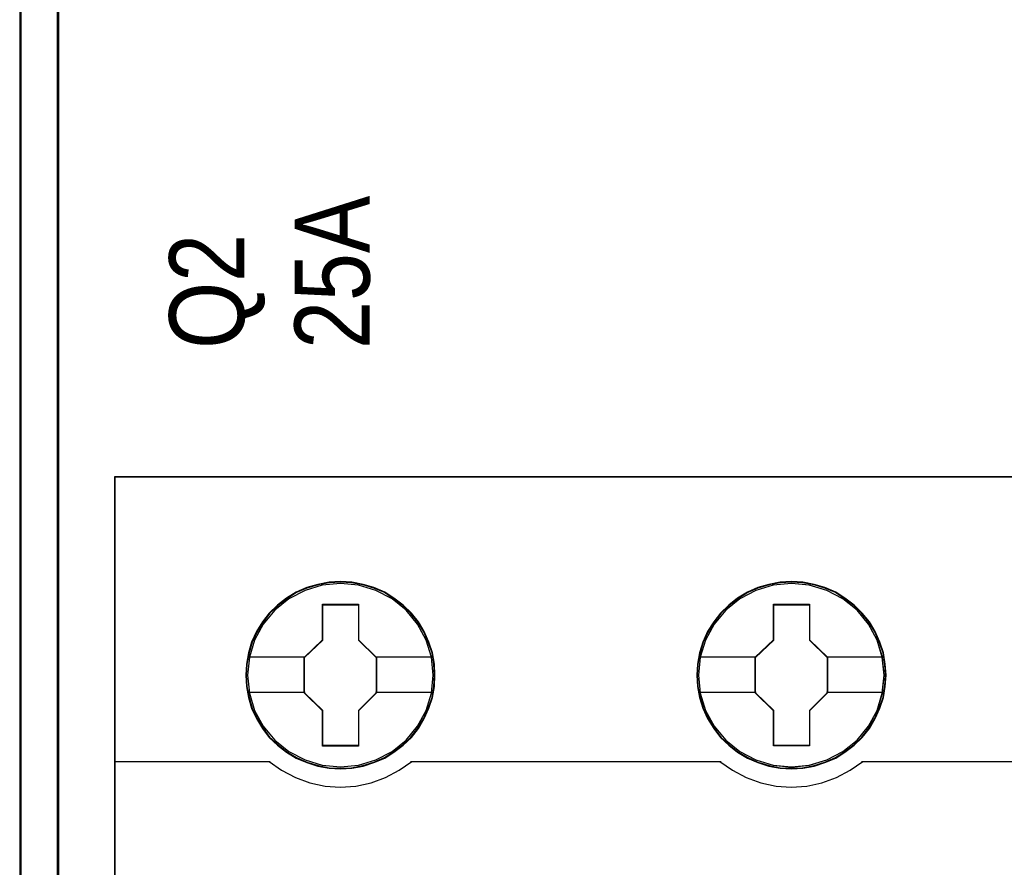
# Model space of a CAD drawing. Header units: millimetres. Extents: x -1290 to 1795, y -4192 to -1311.
# Tile 568 of 656: x 1069.69 to 1077.55, y -2941.89 to -2935.13. Entities that reach past the tile are written whole.
import ezdxf

# ---------------------------------------------------------------- set-up
doc = ezdxf.new("R2010")
doc.units = ezdxf.units.MM
doc.layers.add('45', color=7, linetype='Continuous')
doc.layers.add('Aparatura', color=7, linetype='Continuous', lineweight=13)
doc.styles.get("Standard").update_dxf_attribs({"font": 'ARIALN.TTF', "width": 0.8})

# ---------------------------------------------------------------- blocks, each defined once
blk = doc.blocks.new('*U385')
at = {"layer": '45', "color": 7}
for points in [[(270.584727, -233.600374), (198.563909, -233.600374), (198.563909, -315.623143), (270.584727, -315.623143), (270.584727, -233.600374)], [(211.352134, -241.521569), (211.329742, -241.073672), (211.25697, -240.620245), (211.105827, -240.194466), (210.926694, -239.779746), (210.691583, -239.392674), (210.411689, -239.044309), (210.081413, -238.723592), (209.71755, -238.447112), (209.34809, -238.20381), (208.917052, -238.021333), (208.486015, -237.894152), (208.032586, -237.811208), (207.579157, -237.78356), (207.125728, -237.811208), (206.683495, -237.894152), (206.235664, -238.021333), (205.82142, -238.20381), (205.435166, -238.447112), (205.076901, -238.723592), (204.741028, -239.044309), (204.477927, -239.392674), (204.237218, -239.779746), (204.035694, -240.194466), (203.918138, -240.620245), (203.828572, -241.073672), (203.800582, -241.521569), (203.828572, -241.969467), (203.918138, -242.406305), (204.035694, -242.837614), (204.237218, -243.246804), (204.477927, -243.639406), (204.741028, -243.99883), (205.076901, -244.314017), (205.435166, -244.590497), (205.82142, -244.82274), (206.235664, -245.005217), (206.683495, -245.143457), (207.125728, -245.23193), (207.579157, -245.254049), (208.032586, -245.23193), (208.486015, -245.143457), (208.917052, -245.005217), (209.34809, -244.82274), (209.71755, -244.590497), (210.081413, -244.314017), (210.411689, -243.99883), (210.691583, -243.639406), (210.926694, -243.246804), (211.105827, -242.837614), (211.25697, -242.406305), (211.329742, -241.969467), (211.352134, -241.521569)], [(211.352134, -241.521569), (211.329742, -241.073672), (211.25697, -240.620245), (211.105827, -240.194466), (210.926694, -239.779746), (210.691583, -239.392674), (210.411689, -239.044309), (210.081413, -238.723592), (209.71755, -238.447112), (209.34809, -238.20381), (208.917052, -238.021333), (208.486015, -237.894152), (208.032586, -237.811208), (207.579157, -237.78356), (207.125728, -237.811208), (206.683495, -237.894152), (206.235664, -238.021333), (205.82142, -238.20381), (205.435166, -238.447112), (205.076901, -238.723592), (204.741028, -239.044309), (204.477927, -239.392674), (204.237218, -239.779746), (204.035694, -240.194466), (203.918138, -240.620245), (203.828572, -241.073672), (203.800582, -241.521569), (203.828572, -241.969467), (203.918138, -242.406305), (204.035694, -242.837614), (204.237218, -243.246804), (204.477927, -243.639406), (204.741028, -243.99883), (205.076901, -244.314017), (205.435166, -244.590497), (205.82142, -244.82274), (206.235664, -245.005217), (206.683495, -245.143457), (207.125728, -245.23193), (207.579157, -245.254049), (208.032586, -245.23193), (208.486015, -245.143457), (208.917052, -245.005217), (209.34809, -244.82274), (209.71755, -244.590497), (210.081413, -244.314017), (210.411689, -243.99883), (210.691583, -243.639406), (210.926694, -243.246804), (211.105827, -242.837614), (211.25697, -242.406305), (211.329742, -241.969467), (211.352134, -241.521569)], [(229.353758, -241.521569), (229.325776, -241.073672), (229.258619, -240.620245), (229.10192, -240.194466), (228.922835, -239.779746), (228.687787, -239.387144), (228.407967, -239.044309), (228.07778, -238.723592), (227.714014, -238.447112), (227.344652, -238.20381), (226.91373, -238.021333), (226.488404, -237.894152), (226.0295, -237.811208), (225.576192, -237.78356), (225.122884, -237.811208), (224.680769, -237.894152), (224.233057, -238.021333), (223.82452, -238.20381), (223.432773, -238.447112), (223.074604, -238.723592), (222.744416, -239.044309), (222.481386, -239.387144), (222.235144, -239.779746), (222.039271, -240.194466), (221.91615, -240.620245), (221.826608, -241.073672), (221.798626, -241.521569), (221.826608, -241.969467), (221.91615, -242.406305), (222.039271, -242.832084), (222.235144, -243.246804), (222.481386, -243.639406), (222.744416, -243.99883), (223.074604, -244.314017), (223.432773, -244.590497), (223.82452, -244.82274), (224.233057, -245.005217), (224.680769, -245.143457), (225.122884, -245.23193), (225.576192, -245.254049), (226.0295, -245.23193), (226.488404, -245.143457), (226.91373, -245.005217), (227.344652, -244.82274), (227.714014, -244.590497), (228.07778, -244.314017), (228.407967, -243.99883), (228.687787, -243.639406), (228.922835, -243.246804), (229.10192, -242.832084), (229.258619, -242.406305), (229.325776, -241.969467), (229.353758, -241.521569)], [(229.353758, -241.521569), (229.325776, -241.073672), (229.258619, -240.620245), (229.10192, -240.194466), (228.922835, -239.779746), (228.687787, -239.387144), (228.407967, -239.044309), (228.07778, -238.723592), (227.714014, -238.447112), (227.344652, -238.20381), (226.91373, -238.021333), (226.488404, -237.894152), (226.0295, -237.811208), (225.576192, -237.78356), (225.122884, -237.811208), (224.680769, -237.894152), (224.233057, -238.021333), (223.82452, -238.20381), (223.432773, -238.447112), (223.074604, -238.723592), (222.744416, -239.044309), (222.481386, -239.387144), (222.235144, -239.779746), (222.039271, -240.194466), (221.91615, -240.620245), (221.826608, -241.073672), (221.798626, -241.521569), (221.826608, -241.969467), (221.91615, -242.406305), (222.039271, -242.832084), (222.235144, -243.246804), (222.481386, -243.639406), (222.744416, -243.99883), (223.074604, -244.314017), (223.432773, -244.590497), (223.82452, -244.82274), (224.233057, -245.005217), (224.680769, -245.143457), (225.122884, -245.23193), (225.576192, -245.254049), (226.0295, -245.23193), (226.488404, -245.143457), (226.91373, -245.005217), (227.344652, -244.82274), (227.714014, -244.590497), (228.07778, -244.314017), (228.407967, -243.99883), (228.687787, -243.639406), (228.922835, -243.246804), (229.10192, -242.832084), (229.258619, -242.406305), (229.325776, -241.969467), (229.353758, -241.521569)], [(229.334064, -241.521553), (229.306228, -241.076239), (229.239422, -240.625427), (229.083539, -240.202104), (228.905388, -239.789776), (228.671565, -239.399439), (228.393204, -239.058581), (228.064738, -238.739715), (227.702869, -238.464829), (227.335433, -238.22293), (226.906757, -238.041506), (226.483648, -237.915059), (226.027136, -237.832593), (225.576192, -237.805105), (225.125247, -237.832593), (224.685437, -237.915059), (224.240059, -238.041506), (223.833652, -238.22293), (223.443947, -238.464829), (223.087645, -238.739715), (222.759179, -239.058581), (222.49752, -239.399439), (222.252562, -239.789776), (222.05771, -240.202104), (221.935231, -240.625427), (221.846155, -241.076239), (221.818319, -241.521553), (221.846155, -241.966868), (221.935231, -242.401186), (222.05771, -242.82451), (222.252562, -243.236838), (222.49752, -243.627175), (222.759179, -243.984525), (223.087645, -244.297895), (223.443947, -244.57278), (223.833652, -244.803684), (224.240059, -244.985108), (224.685437, -245.12255), (225.125247, -245.210514), (225.576192, -245.232505), (226.027136, -245.210514), (226.483648, -245.12255), (226.906757, -244.985108), (227.335433, -244.803684), (227.702869, -244.57278), (228.064738, -244.297895), (228.393204, -243.984525), (228.671565, -243.627175), (228.905388, -243.236838), (229.083539, -242.82451), (229.239422, -242.401186), (229.306228, -241.966868), (229.334064, -241.521553)], [(206.867953, -238.684831), (208.308877, -238.684831), (208.308877, -240.103241), (209.026514, -240.806906), (209.026514, -242.225317), (208.308877, -242.940063), (208.308877, -244.347393), (206.867953, -244.347393), (206.867953, -242.940063), (206.133364, -242.225317), (206.133364, -240.806906), (206.867953, -240.103241), (206.867953, -238.684831)], [(206.867953, -238.684831), (208.308877, -238.684831), (208.308877, -238.684831), (208.308877, -240.103241), (208.308877, -240.103241), (209.026514, -240.806906), (209.026514, -240.806906), (209.026514, -242.225317), (209.026514, -242.225317), (208.308877, -242.940063), (208.308877, -242.940063), (208.308877, -244.347393), (208.308877, -244.347393), (206.867953, -244.347393), (206.867953, -244.347393), (206.867953, -242.940063), (206.867953, -242.940063), (206.133364, -242.225317), (206.133364, -242.225317), (206.133364, -240.806906), (206.133364, -240.806906), (206.867953, -240.103241), (206.867953, -240.103241), (206.867953, -238.684831), (206.867953, -238.684831)], [(206.877191, -238.706375), (208.297607, -238.706375), (208.297607, -240.113992), (209.00503, -240.812303), (209.00503, -242.21992), (208.297607, -242.929228), (208.297607, -244.325848), (206.877191, -244.325848), (206.877191, -242.929228), (206.153057, -242.21992), (206.153057, -240.812303), (206.877191, -240.113992), (206.877191, -238.706375)], [(224.869856, -238.684831), (226.30513, -238.684831), (226.30513, -240.10328), (227.022767, -240.801423), (227.022767, -242.225414), (226.30513, -242.940179), (226.30513, -244.342007), (224.869856, -244.342007), (224.869856, -242.940179), (224.129617, -242.225414), (224.129617, -240.801423), (224.869856, -240.10328), (224.869856, -238.684831)], [(224.869856, -238.684831), (226.30513, -238.684831), (226.30513, -238.684831), (226.30513, -240.10328), (226.30513, -240.10328), (227.022767, -240.801423), (227.022767, -240.801423), (227.022767, -242.225414), (227.022767, -242.225414), (226.30513, -242.940179), (226.30513, -242.940179), (226.30513, -244.342007), (226.30513, -244.342007), (224.869856, -244.342007), (224.869856, -244.342007), (224.869856, -242.940179), (224.869856, -242.940179), (224.129617, -242.225414), (224.129617, -242.225414), (224.129617, -240.801423), (224.129617, -240.801423), (224.869856, -240.10328), (224.869856, -240.10328), (224.869856, -238.684831), (224.869856, -238.684831)], [(224.880346, -238.706375), (226.294304, -238.706375), (226.294304, -240.114021), (227.001283, -240.806846), (227.001283, -242.219991), (226.294304, -242.929312), (226.294304, -244.320462), (224.880346, -244.320462), (224.880346, -242.929312), (224.1511, -242.219991), (224.1511, -240.806846), (224.880346, -240.114021), (224.880346, -238.706375)]]:
    blk.add_lwpolyline(points, close=True, dxfattribs=at)
at = {"layer": '45', "color": 139}
for points in [[(270.584727, -233.600374), (198.563909, -233.600374), (198.563909, -315.623143), (270.584727, -315.623143), (270.584727, -233.600374)], [(211.285892, -241.516112), (211.213114, -240.797236), (211.005978, -240.117069), (210.658884, -239.48114), (210.199824, -238.928159), (209.639995, -238.474714), (208.996192, -238.137395), (208.302004, -237.921732), (207.579825, -237.855375), (206.857646, -237.921732), (206.169056, -238.137395), (205.525253, -238.474714), (204.959826, -238.928159), (204.500766, -239.48114), (204.159271, -240.117069), (203.946536, -240.797236), (203.879356, -241.516112), (203.946536, -242.229458), (204.159271, -242.920684), (204.500766, -243.545553), (204.959826, -244.104065), (205.525253, -244.557509), (206.169056, -244.894828), (206.857646, -245.104961), (207.579825, -245.176848), (208.302004, -245.104961), (208.996192, -244.894828), (209.639995, -244.557509), (210.199824, -244.104065), (210.658884, -243.545553), (211.005978, -242.920684), (211.213114, -242.229458), (211.285892, -241.516112)], [(229.282145, -241.521498), (229.20937, -240.802622), (229.002239, -240.116925), (228.660754, -239.486526), (228.19611, -238.928015), (227.636299, -238.47457), (226.998113, -238.137251), (226.298349, -237.927119), (225.576192, -237.860761), (224.854035, -237.927119), (224.159868, -238.137251), (223.521683, -238.47457), (222.961871, -238.928015), (222.497227, -239.486526), (222.150144, -240.116925), (221.943014, -240.802622), (221.870238, -241.521498), (221.943014, -242.234844), (222.150144, -242.920541), (222.497227, -243.550939), (222.961871, -244.103921), (223.521683, -244.557366), (224.159868, -244.894684), (224.854035, -245.110347), (225.576192, -245.182235), (226.298349, -245.110347), (226.998113, -244.894684), (227.636299, -244.557366), (228.19611, -244.103921), (228.660754, -243.550939), (229.002239, -242.920541), (229.20937, -242.234844), (229.282145, -241.521498)], [(229.282145, -241.516112), (229.203769, -240.797236), (228.996632, -240.117069), (228.655137, -239.48114), (228.196077, -238.928159), (227.636248, -238.474714), (226.992445, -238.137395), (226.292659, -237.921732), (225.576078, -237.855375), (224.853899, -237.921732), (224.159711, -238.137395), (223.521506, -238.474714), (222.956079, -238.928159), (222.497019, -239.48114), (222.155524, -240.117069), (221.942789, -240.797236), (221.875609, -241.516112), (221.942789, -242.229458), (222.155524, -242.920684), (222.497019, -243.545553), (222.956079, -244.104065), (223.521506, -244.557509), (224.159711, -244.894828), (224.853899, -245.104961), (225.576078, -245.176848), (226.292659, -245.104961), (226.992445, -244.894828), (227.636248, -244.557509), (228.196077, -244.104065), (228.655137, -243.545553), (228.996632, -242.920684), (229.203769, -242.229458), (229.282145, -241.516112)]]:
    blk.add_lwpolyline(points, close=True, dxfattribs=at)
at = {"layer": '45', "color": 255}
blk.add_lwpolyline([(270.563244, -233.621918), (198.585393, -233.621918), (198.585393, -315.601598), (270.563244, -315.601598), (270.563244, -233.621918)], close=True, dxfattribs=at)
at = {"layer": '45', "color": 59}
blk.add_lwpolyline([(211.33065, -241.521553), (211.308386, -241.076239), (211.236027, -240.625427), (211.085744, -240.202104), (210.907631, -239.789776), (210.673858, -239.404937), (210.395556, -239.058581), (210.06716, -238.739715), (209.705367, -238.464829), (209.338009, -238.22293), (208.909424, -238.041506), (208.480839, -237.915059), (208.02999, -237.832593), (207.579141, -237.805105), (207.128292, -237.832593), (206.688575, -237.915059), (206.243292, -238.041506), (205.831406, -238.22293), (205.447349, -238.464829), (205.091123, -238.739715), (204.75716, -239.058581), (204.495557, -239.404937), (204.256217, -239.789776), (204.05584, -240.202104), (203.938953, -240.625427), (203.849896, -241.076239), (203.822066, -241.521553), (203.849896, -241.966868), (203.938953, -242.401186), (204.05584, -242.830007), (204.256217, -243.236838), (204.495557, -243.627175), (204.75716, -243.984525), (205.091123, -244.297895), (205.447349, -244.57278), (205.831406, -244.803684), (206.243292, -244.985108), (206.688575, -245.12255), (207.128292, -245.210514), (207.579141, -245.232505), (208.02999, -245.210514), (208.480839, -245.12255), (208.909424, -244.985108), (209.338009, -244.803684), (209.705367, -244.57278), (210.06716, -244.297895), (210.395556, -243.984525), (210.673858, -243.627175), (210.907631, -243.236838), (211.085744, -242.830007), (211.236027, -242.401186), (211.308386, -241.966868), (211.33065, -241.521553)], close=True, dxfattribs=at)
at = {"layer": '45', "color": 7}
for points in [[(203.873985, -240.790787), (206.176331, -240.790787)], [(208.981756, -240.790787), (211.285892, -240.790787)], [(221.870238, -240.7854), (224.174375, -240.7854)], [(226.978009, -240.7854), (229.282145, -240.7854)], [(203.873985, -242.198348), (206.176331, -242.198348)], [(208.981756, -242.198348), (211.285892, -242.198348)], [(221.870238, -242.198348), (224.174375, -242.198348)], [(226.978009, -242.198348), (229.282145, -242.198348)]]:
    blk.add_lwpolyline(points, dxfattribs=at)
at = {"layer": '45', "color": 139}
for points in [[(198.563909, -244.957815), (204.779885, -244.957815)], [(204.735127, -244.957815), (205.234334, -245.313395), (205.784023, -245.600154), (206.361757, -245.818091), (206.967536, -245.944265), (207.573316, -245.990146), (208.195922, -245.944265), (208.801701, -245.818091), (209.379435, -245.600154), (209.923515, -245.313395), (210.428331, -244.957815)], [(210.383573, -244.957815), (222.770767, -244.957815)], [(222.7278, -244.957815), (223.232436, -245.313395), (223.776322, -245.600154), (224.35385, -245.818091), (224.965021, -245.944265), (225.570585, -245.990146), (226.19297, -245.944265), (226.798533, -245.818091), (227.376062, -245.600154), (227.919948, -245.313395), (228.424584, -244.957815)], [(228.381616, -244.957815), (240.76881, -244.957815)]]:
    blk.add_lwpolyline(points, dxfattribs=at)

msp = doc.modelspace()

# ---------------------------------------------------------------- linework, layer by layer
at = {"layer": 'Aparatura', "color": 7, "lineweight": 13}
for points in [[(1069.7013, -3000.1712), (1069.7013, -2983.7931), (1069.7013, -2983.6007), (1069.7013, -2979.7046), (1069.7013, -2974.3054), (1069.7013, -2972.1048), (1069.7013, -2970.4093), (1069.7013, -2970.2048), (1069.7013, -2953.8268), (1069.7013, -2953.6224), (1069.7013, -2949.7263), (1069.7013, -2944.327), (1069.7013, -2942.1385), (1069.7013, -2940.4309), (1069.7013, -2940.2385), (1069.7013, -2923.8485), (1069.7013, -2923.644), (1069.7013, -2919.7479), (1069.7013, -2914.3607), (1069.7013, -2912.1602), (1069.7013, -2910.4646), (1069.7013, -2910.2602), (1069.7013, -2893.8701)], [(1069.7077, -3000.1756), (1069.7077, -2983.7962), (1069.7077, -2983.6038), (1069.7077, -2979.7073), (1069.7077, -2974.3077), (1069.7077, -2972.1069), (1069.7077, -2970.4112), (1069.7077, -2970.2068), (1069.7077, -2953.8274), (1069.7077, -2953.6229), (1069.7077, -2949.7265), (1069.7077, -2944.3268), (1069.7077, -2942.1381), (1069.7077, -2940.4304), (1069.7077, -2940.238), (1069.7077, -2923.8465), (1069.7077, -2923.6421), (1069.7077, -2919.7457), (1069.7077, -2914.358), (1069.7077, -2912.1573), (1069.7077, -2910.4616), (1069.7077, -2910.2571), (1069.7077, -2893.8657)]]:
    msp.add_lwpolyline(points, dxfattribs=at)
for points in [[(1070.0085, -2940.2429), (1070.0085, -2923.8441), (1070.0085, -2923.6396), (1070.0085, -2919.7414), (1069.6948, -2919.7414), (1069.6948, -2923.6396), (1069.6948, -2923.8441), (1069.6948, -2940.2429), (1069.6948, -2940.4354), (1069.6948, -2942.1438), (1069.6948, -2944.3335), (1070.0085, -2944.3335), (1070.0085, -2942.1438), (1070.0085, -2940.4354), (1070.0085, -2940.2429)], [(1070.002, -2940.2386), (1070.002, -2923.8484), (1070.002, -2923.644), (1070.002, -2919.7479), (1069.7009, -2919.7479), (1069.7009, -2923.644), (1069.7009, -2923.8484), (1069.7009, -2940.2386), (1069.7009, -2940.431), (1069.7009, -2942.1385), (1069.7009, -2944.3271), (1070.002, -2944.3271), (1070.002, -2942.1385), (1070.002, -2940.431), (1070.002, -2940.2386)], [(1069.6948, -2940.2451), (1069.6948, -2923.842), (1069.6948, -2940.2451)], [(1069.9952, -2940.2451), (1069.9952, -2923.842), (1069.9952, -2940.2451)], [(1069.6948, -2940.2319), (1069.6948, -2940.4376), (1069.6948, -2940.2319)], [(1069.9952, -2940.2319), (1069.9952, -2940.4376), (1069.9952, -2940.2319)], [(1069.6948, -2940.4243), (1069.6948, -2942.145), (1069.6948, -2940.4243)], [(1069.9952, -2940.4243), (1069.9952, -2942.145), (1069.9952, -2940.4243)]]:
    msp.add_lwpolyline(points, close=True, dxfattribs=at)

# ---------------------------------------------------------------- block references
ref = msp.add_blockref('*U385', (1030.7383, -2892.0529), dxfattribs=dict(at, xscale=0.2, yscale=0.2, zscale=0.2))
ref.add_attrib('Oznaczenie', 'Q2', (1071.4883, -2937.7529), dxfattribs={"layer": '0', "height": 0.6, "rotation": 90, "flags": 2})
ref.add_attrib('Pr¹d znamionowy', '25A', (1072.4883, -2937.7529), dxfattribs={"layer": '0', "height": 0.6, "rotation": 90, "flags": 2})

doc.saveas('drawing.dxf')
